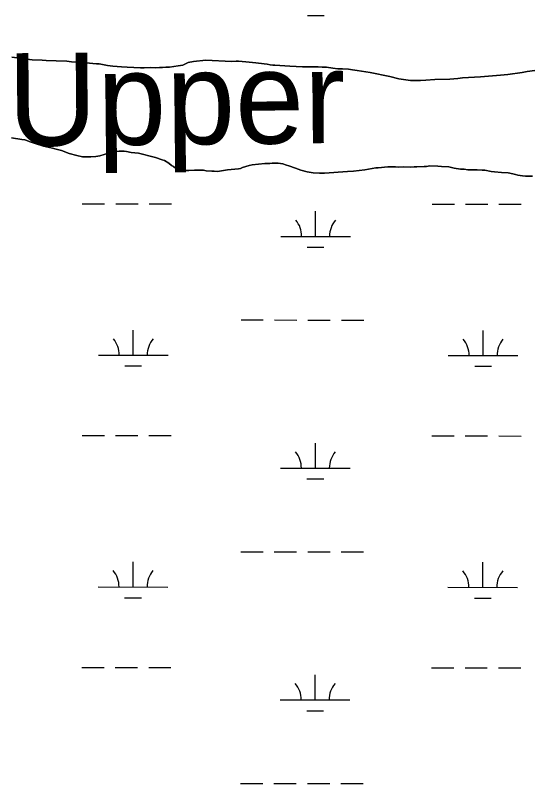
# Model space of a CAD drawing. Extents: x 3148686 to 3186545, y 916144 to 941516.
# Drawn here: x 3162453 to 3163193, y 924461 to 925564 of the extents above; entities that cross this region are included whole.
import ezdxf

# ---------------------------------------------------------------- set-up
doc = ezdxf.new("R2010")
doc.units = 0
for name, color, linetype in [('V-RIVR-IDEN', 7, 'Continuous'), ('V-SITE-VEGE', 7, 'Continuous'), ('V-TOPO-SHOR', 7, 'Continuous'), ('V-WETL-SWMP', 7, 'Continuous')]:
    doc.layers.add(name, color=color, linetype=linetype)

msp = doc.modelspace()

# ---------------------------------------------------------------- linework, layer by layer
at = {"layer": 'V-SITE-VEGE'}
for points in [[(3162693.8, 925492.9), (3162686.9, 925491.6), (3162674.5, 925490.1), (3162669.2, 925489.8), (3162664.5, 925489.2), (3162659.9, 925489.3), (3162654.8, 925488.9), (3162647.5, 925489.2), (3162637.9, 925489), (3162632.9, 925489), (3162613.6, 925489.9), (3162605.7, 925490.6), (3162593.3, 925491.4), (3162585.4, 925492.5), (3162573.6, 925494.5), (3162569.8, 925494.9), (3162554.6, 925495.9), (3162533.7, 925497.6), (3162527.2, 925498.3), (3162512, 925499.1), (3162497.7, 925499.7), (3162491.9, 925499.8), (3162477.2, 925500.6), (3162448.3, 925504.2)], [(3163198.6, 925485.2), (3163187.8, 925483.5), (3163180.7, 925482.2), (3163159.8, 925479.2), (3163149.6, 925478.5), (3163120.7, 925475.9), (3163094.9, 925474.6), (3163088.4, 925473.4), (3163076.6, 925472.8), (3163055.1, 925472), (3163042.5, 925471.4), (3163034.5, 925470.7), (3163024.8, 925470.6), (3163020.3, 925470.9), (3163013.4, 925471.6), (3163003.5, 925473.1), (3162990.5, 925476.3), (3162962.2, 925482.2), (3162943.7, 925485), (3162937.1, 925485.9), (3162931.4, 925487), (3162922.7, 925487.5), (3162915.8, 925487.6), (3162908.9, 925488.3), (3162899.5, 925489.7), (3162893.4, 925489.9), (3162888, 925490.4), (3162880.5, 925490.5), (3162876.2, 925490.2), (3162865.2, 925490.3), (3162847, 925491.2), (3162825.6, 925492.6), (3162822.6, 925492.7), (3162818.9, 925493.1), (3162814.7, 925494), (3162810.4, 925494.5), (3162798.3, 925496.2), (3162784.1, 925497.6), (3162773.7, 925498.4), (3162770.3, 925498.4), (3162763.4, 925498.1), (3162726.6, 925499.8), (3162708.9, 925498.2), (3162701.2, 925496.7), (3162693.8, 925492.9)], [(3162447.6, 925388.3), (3162462.5, 925386.3), (3162466.8, 925385.4), (3162469.8, 925384.5), (3162473.2, 925383.1), (3162480.5, 925380.6), (3162493.6, 925376.7), (3162506.6, 925373.7), (3162512, 925372.2), (3162515.9, 925371), (3162519.3, 925370.1), (3162530.4, 925366.1), (3162541.3, 925363), (3162549.4, 925361.4), (3162555.4, 925361.2), (3162561.5, 925361.1), (3162568.6, 925361.8), (3162574.5, 925362.7), (3162586.7, 925366.6), (3162597.1, 925368.7), (3162602.4, 925369.5), (3162605.8, 925369.2), (3162609.3, 925369.2), (3162612.9, 925368.7), (3162619.6, 925367.6), (3162630.1, 925366.3), (3162637.4, 925364.6), (3162644.8, 925362.4), (3162654.3, 925360.1), (3162664, 925357.1), (3162667.2, 925355.9), (3162673.5, 925352.1), (3162677.5, 925348.8), (3162680.1, 925347.2), (3162683.5, 925344.5), (3162686.9, 925343.1), (3162694, 925341.7), (3162702.3, 925341.6), (3162710.4, 925342.1), (3162723.4, 925342), (3162727, 925341.3), (3162735.1, 925340.6), (3162738.4, 925340.6), (3162743.4, 925340.1), (3162757.9, 925342.3), (3162773.3, 925343.8), (3162776.3, 925344.6), (3162779.3, 925345.7), (3162789, 925348.7), (3162792.9, 925349.6), (3162802.4, 925350.8), (3162811.1, 925351.5), (3162814.1, 925351.7), (3162818.2, 925351.7), (3162821.6, 925352), (3162830.6, 925351.9), (3162837, 925351), (3162842.3, 925349.3), (3162845.9, 925348.5), (3162855.4, 925344.9), (3162859.2, 925343.6), (3162862.9, 925342.2), (3162871.9, 925339.6), (3162880.8, 925338.3), (3162889.7, 925337.6), (3162896.8, 925337.7), (3162929.9, 925339.9), (3162938.4, 925340.6), (3162954.9, 925342.6)], [(3162954.9, 925342.6), (3162970.5, 925345.2), (3162974, 925345.4), (3162987.8, 925346.8), (3162998.9, 925346.7), (3163002.7, 925346.5), (3163009.8, 925346.6), (3163019.8, 925346.4), (3163025.4, 925346.6), (3163029.5, 925346.9), (3163039.8, 925347.4), (3163043.1, 925347.4), (3163048.2, 925348.1), (3163059.3, 925347.6), (3163064.6, 925347.5), (3163075.1, 925346.7), (3163079.3, 925346.1), (3163083, 925345), (3163092.1, 925343.7), (3163097.3, 925343.4), (3163102.4, 925342.7), (3163108.9, 925342.5), (3163116.1, 925342.5), (3163123, 925342.2), (3163127.1, 925341.9), (3163136.2, 925340.2), (3163140.7, 925339.6), (3163150.7, 925338.8), (3163160.5, 925338.3), (3163167, 925336.6), (3163171, 925335.9), (3163174.1, 925335.1), (3163180.9, 925333.8), (3163185.2, 925333.3), (3163195.1, 925333.4)]]:
    msp.add_lwpolyline(points, dxfattribs=at)
at = {"layer": 'V-TOPO-SHOR'}
for points in [[(3162448.3, 925504.2), (3162477.2, 925500.6), (3162491.9, 925499.8), (3162497.7, 925499.7), (3162512, 925499.1), (3162527.2, 925498.3), (3162533.7, 925497.6), (3162554.6, 925495.9), (3162569.8, 925494.9), (3162573.6, 925494.5), (3162585.4, 925492.5), (3162593.3, 925491.4), (3162605.7, 925490.6), (3162613.6, 925489.9), (3162632.9, 925489), (3162637.9, 925489), (3162647.5, 925489.2), (3162654.8, 925488.9), (3162659.9, 925489.3), (3162664.6, 925489.2), (3162669.2, 925489.8), (3162674.5, 925490.1), (3162686.9, 925491.6), (3162693.8, 925492.9), (3162701.2, 925496.7), (3162708.9, 925498.2), (3162726.6, 925499.8), (3162763.4, 925498.1), (3162770.3, 925498.4), (3162773.7, 925498.4), (3162784.1, 925497.6), (3162798.3, 925496.2), (3162810.4, 925494.5), (3162814.7, 925494), (3162818.9, 925493.1), (3162822.6, 925492.7), (3162825.6, 925492.6), (3162847, 925491.2), (3162865.2, 925490.3), (3162876.2, 925490.2), (3162880.5, 925490.5), (3162888, 925490.4), (3162893.4, 925489.9), (3162899.5, 925489.7), (3162908.9, 925488.3), (3162915.8, 925487.6), (3162922.7, 925487.5), (3162931.4, 925487), (3162937.1, 925485.9), (3162943.7, 925485), (3162962.2, 925482.2), (3162990.5, 925476.3), (3163003.5, 925473.1), (3163013.4, 925471.6), (3163020.3, 925470.9), (3163024.8, 925470.6), (3163034.5, 925470.7), (3163042.5, 925471.4), (3163055.1, 925472), (3163076.6, 925472.8)], [(3163076.6, 925472.8), (3163088.4, 925473.4), (3163094.9, 925474.6), (3163120.7, 925475.9), (3163149.6, 925478.5), (3163159.8, 925479.2), (3163180.7, 925482.2), (3163187.8, 925483.5), (3163198.6, 925485.2)], [(3162469.8, 925384.5), (3162466.8, 925385.4), (3162462.5, 925386.3), (3162447.6, 925388.3)], [(3163195.1, 925333.4), (3163185.2, 925333.3), (3163180.9, 925333.8), (3163174.1, 925335.1), (3163171, 925335.9), (3163167, 925336.6), (3163160.5, 925338.3), (3163150.7, 925338.8), (3163140.7, 925339.6), (3163136.2, 925340.2), (3163127.1, 925341.9), (3163123, 925342.2), (3163116.1, 925342.5), (3163108.9, 925342.5), (3163102.4, 925342.7), (3163097.3, 925343.4), (3163092.1, 925343.7), (3163083, 925345), (3163079.3, 925346.1), (3163075.1, 925346.7), (3163064.6, 925347.5), (3163059.3, 925347.6), (3163048.2, 925348.1), (3163043.1, 925347.4), (3163039.8, 925347.4), (3163029.5, 925346.9), (3163025.4, 925346.6), (3163019.8, 925346.4), (3163009.8, 925346.6), (3163002.7, 925346.5), (3162998.9, 925346.7), (3162987.8, 925346.8), (3162974, 925345.4), (3162970.5, 925345.2), (3162954.9, 925342.6), (3162938.4, 925340.6), (3162929.9, 925339.9), (3162896.8, 925337.7), (3162889.7, 925337.6), (3162880.8, 925338.3), (3162871.9, 925339.6), (3162862.9, 925342.2), (3162859.2, 925343.6), (3162855.4, 925344.9), (3162845.9, 925348.5), (3162842.3, 925349.3), (3162837, 925351), (3162830.6, 925351.9), (3162821.6, 925352), (3162818.2, 925351.7), (3162814.1, 925351.7), (3162811.1, 925351.5), (3162802.4, 925350.8), (3162792.9, 925349.6), (3162789, 925348.7), (3162779.3, 925345.7), (3162776.3, 925344.6), (3162773.3, 925343.8), (3162757.9, 925342.3), (3162743.4, 925340.1), (3162738.4, 925340.6), (3162735.1, 925340.6), (3162727, 925341.3), (3162723.4, 925342), (3162710.4, 925342.1), (3162702.3, 925341.6), (3162694, 925341.7), (3162686.9, 925343.1), (3162683.5, 925344.5), (3162680.1, 925347.2), (3162677.5, 925348.8), (3162673.5, 925352.1), (3162667.2, 925355.9), (3162664, 925357.1), (3162654.3, 925360.1), (3162644.8, 925362.4), (3162637.4, 925364.6), (3162630.1, 925366.3), (3162619.6, 925367.6), (3162612.9, 925368.7), (3162609.3, 925369.2), (3162605.8, 925369.2), (3162602.4, 925369.5), (3162597.1, 925368.7), (3162586.7, 925366.6), (3162574.5, 925362.7), (3162568.6, 925361.8), (3162561.5, 925361.1), (3162555.4, 925361.2), (3162549.4, 925361.4), (3162541.3, 925363), (3162530.4, 925366.1), (3162519.3, 925370.1), (3162515.9, 925371), (3162512, 925372.2), (3162506.6, 925373.7), (3162493.6, 925376.7), (3162480.5, 925380.6), (3162473.2, 925383.1), (3162469.8, 925384.5)]]:
    msp.add_lwpolyline(points, dxfattribs=at)
at = {"layer": 'V-WETL-SWMP'}
for p, q in [((3162872.4, 925564.2), (3162896.4, 925564.2)), ((3162549.3, 925293.8), (3162581.3, 925293.7)), ((3162597.3, 925293.7), (3162629.3, 925293.7)), ((3162645.3, 925293.7), (3162677.3, 925293.6)), ((3163051.2, 925293.2), (3163083.2, 925293.2)), ((3163099.2, 925293.2), (3163131.2, 925293.2)), ((3163147.2, 925293.1), (3163179.2, 925293.1)), ((3162884.1, 925247), (3162884.1, 925283)), ((3162834.1, 925247), (3162934.1, 925246.9)), ((3162872.1, 925231.6), (3162896.1, 925231.5)), ((3162777.1, 925127), (3162809.1, 925127)), ((3162825.1, 925127), (3162857.1, 925126.9)), ((3162873.1, 925126.9), (3162905.1, 925126.9)), ((3162921.1, 925126.9), (3162953.1, 925126.8)), ((3162622.5, 925076.5), (3162622.5, 925112.5)), ((3163124.4, 925075.9), (3163124.4, 925111.9)), ((3162572.5, 925076.5), (3162672.5, 925076.4)), ((3163074.4, 925076), (3163174.4, 925075.9)), ((3162610.5, 925061), (3162634.5, 925061)), ((3163112.4, 925060.5), (3163136.4, 925060.5)), ((3162549, 924961.1), (3162581, 924961.1)), ((3162597, 924961), (3162629, 924961)), ((3162645, 924961), (3162677, 924961)), ((3163050.9, 924960.6), (3163082.9, 924960.5)), ((3163098.9, 924960.5), (3163130.9, 924960.5)), ((3163146.9, 924960.5), (3163178.9, 924960.4)), ((3162883.8, 924914.3), (3162883.8, 924950.3)), ((3162833.8, 924914.4), (3162933.8, 924914.3)), ((3162871.7, 924898.9), (3162895.7, 924898.9)), ((3162776.8, 924794.4), (3162808.8, 924794.3)), ((3162824.8, 924794.3), (3162856.8, 924794.3)), ((3162872.8, 924794.3), (3162904.8, 924794.2)), ((3162920.8, 924794.2), (3162952.8, 924794.2)), ((3162622.1, 924743.8), (3162622.2, 924779.8)), ((3163124, 924743.3), (3163124.1, 924779.3)), ((3162572.1, 924743.8), (3162672.1, 924743.7)), ((3163074, 924743.3), (3163174, 924743.2)), ((3162610.1, 924728.4), (3162634.1, 924728.3)), ((3163112, 924727.8), (3163136, 924727.8)), ((3162548.6, 924628.4), (3162580.6, 924628.4)), ((3162596.6, 924628.4), (3162628.6, 924628.3)), ((3162644.6, 924628.3), (3162676.6, 924628.3)), ((3163050.5, 924627.9), (3163082.5, 924627.9)), ((3163098.5, 924627.8), (3163130.5, 924627.8)), ((3163146.5, 924627.8), (3163178.5, 924627.8)), ((3162883.4, 924581.6), (3162883.4, 924617.6)), ((3162833.4, 924581.7), (3162933.4, 924581.6)), ((3162871.4, 924566.2), (3162895.4, 924566.2)), ((3162776.4, 924461.7), (3162808.4, 924461.7)), ((3162824.4, 924461.6), (3162856.4, 924461.6)), ((3162872.4, 924461.6), (3162904.4, 924461.5)), ((3162920.4, 924461.5), (3162952.4, 924461.5))]:
    msp.add_line(p, q, dxfattribs=at)
for points in [[(3162448.3, 925504.2), (3162477.2, 925500.6), (3162491.9, 925499.8), (3162497.7, 925499.7), (3162512, 925499.1), (3162527.2, 925498.3), (3162533.7, 925497.6), (3162554.6, 925495.9), (3162569.8, 925494.9), (3162573.6, 925494.5), (3162585.4, 925492.5), (3162593.3, 925491.4), (3162605.7, 925490.6), (3162613.6, 925489.9), (3162632.9, 925489), (3162637.9, 925489), (3162647.5, 925489.2), (3162654.8, 925488.9), (3162659.9, 925489.3), (3162664.6, 925489.2), (3162669.2, 925489.8), (3162674.5, 925490.1), (3162686.9, 925491.6), (3162693.8, 925492.9), (3162701.2, 925496.7), (3162708.9, 925498.2), (3162726.6, 925499.8), (3162763.4, 925498.1), (3162770.3, 925498.4), (3162773.7, 925498.4), (3162784.1, 925497.6), (3162798.3, 925496.2), (3162810.4, 925494.5), (3162814.7, 925494), (3162818.9, 925493.1), (3162822.6, 925492.7), (3162825.6, 925492.6), (3162847, 925491.2), (3162865.2, 925490.3), (3162876.2, 925490.2), (3162880.5, 925490.5), (3162888, 925490.4), (3162893.4, 925489.9), (3162899.5, 925489.7), (3162908.9, 925488.3), (3162915.8, 925487.6), (3162922.7, 925487.5), (3162931.4, 925487), (3162937.1, 925485.9), (3162943.7, 925485), (3162962.2, 925482.2), (3162990.5, 925476.3), (3163003.5, 925473.1), (3163013.4, 925471.6), (3163020.3, 925470.9), (3163024.8, 925470.6), (3163034.5, 925470.7), (3163042.5, 925471.4), (3163055.1, 925472), (3163076.6, 925472.8), (3163088.4, 925473.4), (3163094.9, 925474.6), (3163120.7, 925475.9), (3163149.6, 925478.5), (3163159.8, 925479.2), (3163180.7, 925482.2), (3163187.8, 925483.5), (3163198.6, 925485.2)], [(3162667.2, 925355.9), (3162664, 925357.1), (3162654.3, 925360.1), (3162644.8, 925362.4), (3162637.4, 925364.6), (3162630.1, 925366.3), (3162619.6, 925367.6), (3162612.9, 925368.7), (3162609.3, 925369.2), (3162605.8, 925369.2), (3162602.4, 925369.5), (3162597.1, 925368.7), (3162586.7, 925366.6), (3162574.5, 925362.7), (3162568.6, 925361.8), (3162561.5, 925361.1), (3162555.4, 925361.2), (3162549.4, 925361.4), (3162541.3, 925363), (3162530.4, 925366.1), (3162519.3, 925370.1), (3162515.9, 925371), (3162512, 925372.2), (3162506.6, 925373.7), (3162493.6, 925376.7), (3162480.5, 925380.6), (3162473.2, 925383.1), (3162469.8, 925384.5), (3162466.8, 925385.4), (3162462.5, 925386.3), (3162447.6, 925388.3)], [(3163195.1, 925333.4), (3163185.2, 925333.3), (3163180.9, 925333.8), (3163174.1, 925335.1), (3163171, 925335.9), (3163167, 925336.6), (3163160.5, 925338.3), (3163150.7, 925338.8), (3163140.7, 925339.6), (3163136.2, 925340.2), (3163127.1, 925341.9), (3163123, 925342.2), (3163116.1, 925342.5), (3163108.9, 925342.5), (3163102.4, 925342.7), (3163097.3, 925343.4), (3163092.1, 925343.7), (3163083, 925345), (3163079.3, 925346.1), (3163075.1, 925346.7), (3163064.6, 925347.5), (3163059.3, 925347.6), (3163048.2, 925348.1), (3163043.1, 925347.4), (3163039.8, 925347.4), (3163029.5, 925346.9), (3163025.4, 925346.6), (3163019.8, 925346.4), (3163009.8, 925346.6), (3163002.7, 925346.5), (3162998.9, 925346.7), (3162987.8, 925346.8), (3162974, 925345.4), (3162970.5, 925345.2), (3162954.9, 925342.6), (3162938.4, 925340.6), (3162929.9, 925339.9), (3162896.8, 925337.7), (3162889.7, 925337.6), (3162880.8, 925338.3), (3162871.9, 925339.6), (3162862.9, 925342.2), (3162859.2, 925343.6), (3162855.4, 925344.9), (3162845.9, 925348.5), (3162842.3, 925349.3), (3162837, 925351), (3162830.6, 925351.9), (3162821.6, 925352), (3162818.2, 925351.7), (3162814.1, 925351.7), (3162811.1, 925351.5), (3162802.4, 925350.8), (3162792.9, 925349.6), (3162789, 925348.7), (3162779.3, 925345.7), (3162776.3, 925344.6), (3162773.3, 925343.8), (3162757.9, 925342.3), (3162743.4, 925340.1), (3162738.4, 925340.6), (3162735.1, 925340.6), (3162727, 925341.3), (3162723.4, 925342), (3162710.4, 925342.1), (3162702.3, 925341.6), (3162694, 925341.7), (3162686.9, 925343.1), (3162683.5, 925344.5), (3162680.1, 925347.2), (3162677.5, 925348.8), (3162673.5, 925352.1), (3162667.2, 925355.9)]]:
    msp.add_lwpolyline(points, dxfattribs=at)
for centre, start, end in [((3162828.9, 925247.5), 359.1678, 40.7115), ((3162939.3, 925247.4), 139.1678, 180.7115), ((3162567.2, 925077), 359.1678, 40.7115), ((3162677.7, 925076.9), 139.1678, 180.7115), ((3163069.2, 925076.5), 359.1678, 40.7115), ((3163179.6, 925076.3), 139.1678, 180.7115), ((3162828.5, 924914.9), 359.1678, 40.7115), ((3162939, 924914.7), 139.1678, 180.7115), ((3162566.9, 924744.3), 359.1678, 40.7115), ((3162677.4, 924744.2), 139.1678, 180.7115), ((3163068.8, 924743.8), 359.1678, 40.7115), ((3163179.3, 924743.7), 139.1678, 180.7115), ((3162828.2, 924582.2), 359.1678, 40.7115), ((3162938.6, 924582.1), 139.1678, 180.7115)]:
    msp.add_arc(centre, 35.2, start, end, dxfattribs=at)

# ---------------------------------------------------------------- texts
at = {"layer": 'V-RIVR-IDEN'}
msp.add_text('Upper', height=133, rotation=0.5105, dxfattribs=at).set_placement((3162442.8, 925376.8))

doc.saveas('drawing.dxf')
